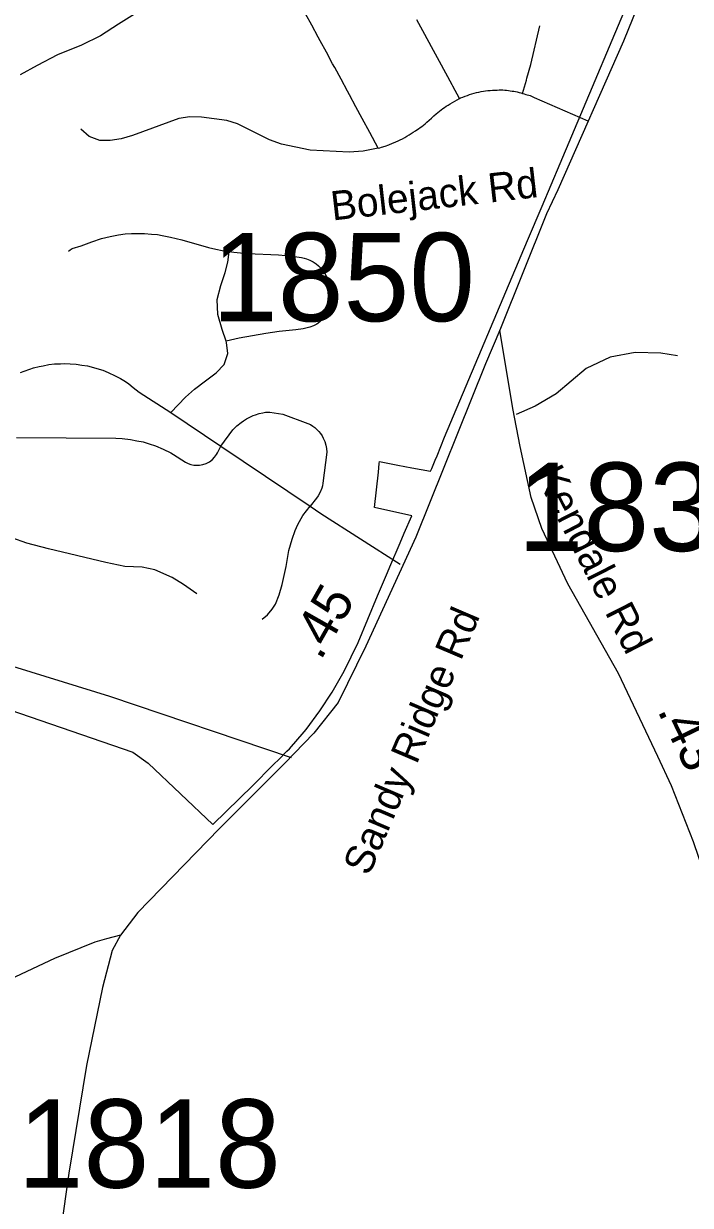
# Model space of a CAD drawing. Extents: x 1662474 to 1856135, y 779280 to 917889.
# Drawn here: x 1700653 to 1702825, y 841274 to 845124 of the extents above; entities that cross this region are included whole.
import ezdxf

# ---------------------------------------------------------------- set-up
doc = ezdxf.new("R2010")
doc.units = 0
for name, color, linetype in [('Cogo Default Point CELL', 7, 'Continuous'), ('Exist Boundary Political City Limit New', 7, 'Continuous'), ('Exist Hydrographic Misc Water Feature', 7, 'Continuous'), ('Exist Road Non-System Type 51', 7, 'Continuous'), ('Exist Road Non-System Type 51 Label', 7, 'Continuous'), ('Exist Road Secondary Mileage Tenths English Label', 7, 'Continuous'), ('Exist Road Secondary Type 51 Attributed', 7, 'Continuous'), ('Exist Road Secondary Type 51 Label', 7, 'Continuous'), ('Map Preparation Boundary City Limit Buffer Line', 7, 'Continuous')]:
    doc.layers.add(name, color=color, linetype=linetype)

msp = doc.modelspace()

# ---------------------------------------------------------------- linework, layer by layer
at = {"layer": 'Exist Boundary Political City Limit New'}
msp.add_lwpolyline([(1700271.9, 843003.2), (1701008.9, 842750.2), (1701058.6, 842714.9), (1701269.2, 842514.6), (1701399.5, 842642.3), (1701464, 842706.9), (1701470.4, 842713.3), (1701481.6, 842724.7), (1701510.6, 842753.8), (1701518.5, 842761.6), (1701566.4, 842816.6), (1701572.9, 842823.9), (1701617.9, 842884.7), (1701657.5, 842945.9), (1701697.1, 843014.8), (1701742.2, 843107.4), (1701805.4, 843260.2), (1701838, 843336.4), (1701845.5, 843353.9), (1701879.1, 843432.1), (1701892.8, 843463.9), (1701917.1, 843521), (1701795.6, 843547.4), (1701808.5, 843662.4), (1701811.6, 843690.6), (1701812.4, 843697.3), (1701872.4, 843686.2), (1701917.8, 843677.5), (1701978.8, 843665.8), (1701982.4, 843674.4), (1701993.8, 843701.6), (1701999.9, 843716.4), (1702023.6, 843777.2), (1702294.6, 844417.6), (1702341.8, 844529.1), (1702400.6, 844668.9), (1702675.1, 845321.9)], dxfattribs=at)
at = {"layer": 'Exist Hydrographic Misc Water Feature'}
for points in [[(1701022.8, 845161.1), (1700962.3, 845122.1), (1700903.6, 845084.7), (1700841.2, 845054), (1700762.9, 845022.8), (1700696.4, 844988.1), (1700641.9, 844958)], [(1701217.4, 843266.4), (1701173.9, 843296.9), (1701136.3, 843319.8), (1701080.5, 843344.7), (1701038.6, 843353), (1700982.6, 843355.7), (1700921, 843368.5), (1700733.4, 843413.3), (1700663.6, 843432), (1700613.9, 843448.6), (1700585.7, 843450.8), (1700535.8, 843451.8)]]:
    msp.add_lwpolyline(points, dxfattribs=at)
at = {"layer": 'Exist Road Non-System Type 51'}
msp.add_line((1701295.2, 843747.7), (1701585.8, 843551.9), dxfattribs=at)
for points in [[(1701807.4, 844718.2), (1701780.2, 844769.2), (1701755.6, 844815.4), (1701735.1, 844853.6), (1701714.8, 844892), (1701707.9, 844904.7), (1701687.1, 844942.9), (1701666.4, 844980.9), (1701659.4, 844993.7), (1701639.1, 845031.1), (1701618.9, 845068.4), (1701612.1, 845080.8), (1701591.6, 845119), (1701571.4, 845156.6)], [(1702072.8, 844880.2), (1702051, 844920.6), (1702048.6, 844924.9), (1702027.9, 844963.4), (1702007.6, 845001), (1702000.9, 845013.2), (1701981.4, 845048.7), (1701959.4, 845088.8), (1701952.9, 845100.4), (1701933.4, 845136.6)], [(1702278.2, 844897.2), (1702290.6, 844940.4), (1702292.5, 844947.1), (1702305.1, 844991.4), (1702334.4, 845117.6)], [(1702072.8, 844880.2), (1702076.6, 844882.2), (1702083.9, 844885.1), (1702091.1, 844887.9), (1702098.4, 844890.6), (1702105.9, 844893.1), (1702113.2, 844895.5), (1702120.6, 844897.8), (1702128.1, 844899.6), (1702135.5, 844901.4), (1702143, 844902.9), (1702150.5, 844904.1), (1702158, 844905.2), (1702165.6, 844906.2), (1702173.1, 844906.9), (1702180.8, 844907.5), (1702188.4, 844907.9), (1702196, 844908.1), (1702202, 844908.4), (1702208, 844908.4), (1702214.1, 844908.2), (1702220.1, 844907.9), (1702226, 844907.2), (1702232, 844906.6), (1702237.9, 844905.7), (1702243.9, 844904.7), (1702249.6, 844903.8), (1702255.5, 844902.8), (1702261.2, 844901.6), (1702266.9, 844900.4), (1702272.6, 844898.9), (1702278.2, 844897.2)], [(1701807.4, 844718.2), (1701812.9, 844719.9), (1701818.2, 844721.5), (1701830.4, 844725.6), (1701842.4, 844729.9), (1701854.4, 844734.4), (1701858.1, 844735.9), (1701865.5, 844739.1), (1701872.8, 844742.4), (1701880, 844745.9), (1701887.1, 844749.5), (1701894.2, 844753.2), (1701901.4, 844757.2), (1701908.4, 844761.5), (1701915.4, 844765.9), (1701922.2, 844770.4), (1701929, 844775), (1701933.4, 844777.8), (1701939.1, 844781.6), (1701944.9, 844785.5), (1701950.4, 844789.6), (1701955.9, 844793.9), (1701961.1, 844798.2), (1701966.4, 844802.9), (1701973.8, 844809.9), (1701981.2, 844816.8), (1701988.9, 844823.5), (1701996.6, 844830.2), (1702001.9, 844834.8), (1702007.2, 844839.1), (1702012.8, 844843.4), (1702018.4, 844847.4), (1702024, 844851.4), (1702029.8, 844855.2), (1702035.6, 844858.9), (1702042.9, 844863.4), (1702050.2, 844867.9), (1702057.6, 844872.1), (1702065.1, 844876.2), (1702072.8, 844880.2)], [(1702278.2, 844897.2), (1702283.6, 844895.6), (1702289, 844893.8), (1702293.6, 844892.6), (1702298.4, 844891.2), (1702302.9, 844889.7), (1702307.5, 844888), (1702312, 844886.2), (1702316.4, 844884.2), (1702490.6, 844807.9)], [(1701807.4, 844718.2), (1701759.2, 844708.5), (1701713, 844705.1), (1701585.9, 844711.9), (1701492.5, 844731.4), (1701454.1, 844746), (1701350.1, 844797.8), (1701314.6, 844809.2), (1701232.1, 844820.1), (1701194.4, 844820.9), (1701158.2, 844815.2), (1701007.6, 844760.1), (1700970.6, 844749.2), (1700934.2, 844743.5), (1700901.4, 844743.9), (1700866.6, 844756.1), (1700839.1, 844780.9)], [(1700798.9, 844383.2), (1700803.9, 844387.6), (1700810.8, 844391.4), (1700839.8, 844400.6), (1700875.4, 844413.8), (1700906.1, 844423.8), (1700934.6, 844431.1), (1700961.4, 844436.2), (1700983.8, 844439.1), (1701004.1, 844440.6), (1701023.4, 844441), (1701046.6, 844440.2), (1701069.5, 844438.9), (1701088.6, 844436.8), (1701104.5, 844434.1), (1701130.9, 844428.4), (1701168.1, 844419.4), (1701255.5, 844394.8), (1701278.6, 844389.3), (1701299.6, 844385.4), (1701322.6, 844381.9)], [(1701312.5, 844089.8), (1701299.6, 844128.1), (1701285.4, 844176.1), (1701283.1, 844225.9), (1701295.2, 844271.2), (1701309.2, 844313.2), (1701317.6, 844347.4), (1701322.6, 844381.2), (1701322.6, 844381.9)], [(1701322.6, 844381.9), (1701337.6, 844379.9), (1701358.8, 844377.6), (1701382.4, 844375.8), (1701483.1, 844371.1), (1701506.4, 844369), (1701527.5, 844366.2), (1701558.5, 844362.4), (1701567.1, 844360.5), (1701574.6, 844358.2), (1701585.5, 844353.6), (1701595.9, 844347.9), (1701605.4, 844341.6), (1701613.8, 844334.7), (1701620.9, 844327.4), (1701627.6, 844319.1), (1701633.8, 844310), (1701639.1, 844300.4), (1701643.4, 844291), (1701646.9, 844280.9), (1701649.8, 844270), (1701651.8, 844258.8), (1701653, 844247.2), (1701653.4, 844235.6), (1701652.8, 844224.4), (1701651.2, 844213.9), (1701648.4, 844200.8), (1701644.5, 844188.9), (1701639.9, 844178.5), (1701634.5, 844169.7), (1701627, 844160.7), (1701618, 844152.3), (1701607.9, 844145), (1701597.2, 844139.2), (1701585, 844134.9), (1701563.4, 844130.2), (1701540.1, 844126.6), (1701485.4, 844121.2), (1701442, 844114.9), (1701398.6, 844107.4), (1701355.5, 844099.1), (1701312.5, 844089.8)], [(1701132, 843856.9), (1701180.1, 843907.6), (1701210, 843932.9), (1701244.9, 843960.2), (1701279.8, 843986.5), (1701305.9, 844014.2), (1701317.8, 844049.2), (1701313.9, 844085.8), (1701312.5, 844089.8)], [(1702782.9, 844041.9), (1702728.8, 844050.6), (1702645.4, 844052.4), (1702564.2, 844037.4), (1702486, 844000.2), (1702388.1, 843918), (1702319.4, 843878.4), (1702257.1, 843851.1)], [(1700642.5, 843987.2), (1700654.9, 843992.5), (1700672.9, 843998.9), (1700685, 844002.5), (1700703.6, 844007.2), (1700716, 844009.6), (1700734.9, 844013.2), (1700753.8, 844015.7), (1700772.9, 844016.4), (1700785.5, 844016.7), (1700804.6, 844016.2), (1700823.9, 844014.4), (1700842.8, 844012), (1700861.4, 844009.1), (1700880, 844004.4), (1700898.4, 843998.9), (1700910.4, 843994.7), (1700927.8, 843987.6), (1700951.1, 843976.9), (1700967.9, 843967.9), (1700984.5, 843957.9), (1700995, 843950.9), (1701010.1, 843939.2), (1701029.6, 843923.2), (1701132, 843856.9), (1701295.2, 843747.7)], [(1701295.2, 843747.7), (1701334.9, 843800.7), (1701347.4, 843813.5), (1701361.1, 843825.1), (1701368.6, 843830.6), (1701378.6, 843836.7), (1701389.6, 843842.4), (1701400.5, 843847.4), (1701408.6, 843850), (1701420.1, 843854), (1701432, 843856.4), (1701441.1, 843858.2), (1701455.4, 843858.2), (1701469.2, 843856.4), (1701483.1, 843854.5), (1701497.1, 843851.4), (1701579.1, 843821.9), (1701587.1, 843817.8), (1701594.6, 843813), (1701601.5, 843808), (1701608.1, 843802), (1701614.4, 843795.7), (1701619.9, 843789.2), (1701624.9, 843781.8), (1701629.1, 843773.9), (1701634.1, 843762.9), (1701637.5, 843751.4), (1701639.6, 843739.8), (1701640.4, 843727.8), (1701627.8, 843626.7), (1701626.4, 843618.2), (1701624.4, 843610.7), (1701619.4, 843597.9), (1701612.5, 843585.5), (1701607.2, 843578.7), (1701585.8, 843551.9)], [(1700630.1, 843776.2), (1700953, 843773.7), (1700974, 843772.6), (1701001.2, 843769.4), (1701021.8, 843765.5), (1701042.5, 843761.4), (1701062.1, 843755.2), (1701081.9, 843748.8), (1701107.4, 843738.2), (1701132.2, 843725.6), (1701141.4, 843720.4), (1701180.5, 843695.9), (1701188.9, 843691.5), (1701197.9, 843688.4), (1701206.8, 843686.2), (1701216.2, 843685.5), (1701225.4, 843685.8), (1701236.9, 843687.9), (1701248, 843691.5), (1701258.5, 843697), (1701267.6, 843703.9), (1701275, 843711.4), (1701281.1, 843720.1), (1701284.8, 843725.9), (1701295.2, 843747.7)], [(1701429.6, 843183.7), (1701446.9, 843198.4), (1701462.4, 843217), (1701473.9, 843233.2), (1701485.2, 843262.9), (1701494.6, 843297), (1701508.1, 843355), (1701517, 843408), (1701528.2, 843444.8), (1701537.1, 843472.9), (1701546.1, 843492.9), (1701562.4, 843521.9), (1701585.8, 843551.9)], [(1701585.8, 843551.9), (1701621.4, 843528.2), (1701880, 843362.9)], [(1701525.6, 842732.5), (1700933.2, 842932.4), (1700255.4, 843141.4), (1700242.5, 843146.6), (1700233.4, 843151.1), (1700221, 843157.9), (1700203.9, 843169.8), (1700187.9, 843182.6), (1700180.5, 843189.9), (1700171.1, 843200.2), (1700162.6, 843211.2), (1700153, 843225.4), (1700130.9, 843266.9), (1700122.2, 843281.9), (1700112.4, 843296.5), (1700093.4, 843323), (1700065.4, 843356.4)]]:
    msp.add_lwpolyline(points, dxfattribs=at)
at = {"layer": 'Exist Road Secondary Type 51 Attributed'}
for points in [[(1703062, 845996.5), (1702983.9, 845904.7), (1702926.3, 845814.6), (1702806, 845557.9), (1702607.1, 845067.4), (1702393.7, 844582.8), (1702356.1, 844504.9), (1702204.4, 844125.7)], [(1702204.4, 844125.7), (1702157.9, 844015.5), (1701930.3, 843451), (1701767.2, 843096.1), (1701677.4, 842912.2), (1701598, 842813), (1701502.7, 842713.8), (1701290.3, 842500.5), (1701024.6, 842228.3), (1700968.9, 842154.1)], [(1702968.5, 842066.8), (1702834.9, 842458.7), (1702763, 842641.3), (1702719.2, 842736.2), (1702590.3, 843007.1), (1702426, 843298.9), (1702341, 843479.5), (1702306, 843580), (1702270.5, 843746.9), (1702247, 843869.8), (1702204.4, 844125.7)], [(1700968.9, 842154.1), (1700922.5, 842142), (1700884.5, 842131.8), (1700753.5, 842078.4), (1700477.5, 841948.5), (1700194.3, 841824.1), (1699997.6, 841739.5), (1699890.8, 841683.8), (1699789.2, 841631.9), (1699671.7, 841559.4), (1699214.1, 841216.3), (1699154, 841172.8), (1699106.3, 841139.6), (1699020, 841090.1), (1698968.2, 841069.4), (1698920.5, 841054.9), (1698815.5, 841035.4), (1698647.4, 841017), (1698478.9, 841005.5), (1698249.6, 840985.5), (1698098.8, 840966.6), (1697991.4, 840957.4)], [(1700968.9, 842154.1), (1700941.1, 842103.9), (1700909.5, 841984.2), (1700857.6, 841730.1), (1700799.9, 841379.1), (1700773.7, 841195.7), (1700768.4, 840959.9), (1700778.9, 840760.8), (1700805.1, 840462.1), (1700841.8, 840263), (1700860.2, 840107.7), (1700864.6, 840035.7), (1700874.3, 839910.9), (1700870.6, 839772.1)]]:
    msp.add_lwpolyline(points, dxfattribs=at)
at = {"layer": 'Map Preparation Boundary City Limit Buffer Line'}
msp.add_lwpolyline([(1700271.9, 843003.2), (1701008.9, 842750.2), (1701058.6, 842714.9), (1701269.2, 842514.6), (1701399.5, 842642.3), (1701464, 842706.9), (1701470.4, 842713.3), (1701481.6, 842724.7), (1701510.6, 842753.8), (1701518.5, 842761.6), (1701566.4, 842816.6), (1701572.9, 842823.9), (1701617.9, 842884.7), (1701657.5, 842945.9), (1701697.1, 843014.8), (1701742.2, 843107.4), (1701805.4, 843260.2), (1701838, 843336.4), (1701845.5, 843353.9), (1701879.1, 843432.1), (1701892.8, 843463.9), (1701917.1, 843521), (1701795.6, 843547.4), (1701808.5, 843662.4), (1701811.6, 843690.6), (1701812.4, 843697.3), (1701872.4, 843686.2), (1701917.8, 843677.5), (1701978.8, 843665.8), (1701982.4, 843674.4), (1701993.8, 843701.6), (1701999.9, 843716.4), (1702023.6, 843777.2), (1702294.6, 844417.6), (1702341.8, 844529.1), (1702400.6, 844668.9), (1702675.1, 845321.9)], dxfattribs=at)

# ---------------------------------------------------------------- texts
at = {"layer": 'Cogo Default Point CELL'}
for s, p in [('1850', (1701266.5, 844154.7)), ('1834', (1702262.2, 843406)), ('1818', (1700633.8, 841331.4))]:
    msp.add_text(s, height=288, dxfattribs=at).set_placement(p)
at = {"layer": 'Exist Road Non-System Type 51 Label'}
msp.add_text('Bolejack Rd', height=95, rotation=6.5124, dxfattribs=at).set_placement((1701658.9, 844482.6))
at = {"layer": 'Exist Road Secondary Mileage Tenths English Label'}
for s, rotation, p in [('.45', 60.4474, (1701620.5, 843046.5)), ('.43', 295.7959, (1702716, 842886.6))]:
    msp.add_text(s, height=125, rotation=rotation, dxfattribs=at).set_placement(p)
at = {"layer": 'Exist Road Secondary Type 51 Label'}
for s, rotation, p in [('Kendale Rd', 296.9663, (1702317.7, 843654.4)), ('Sandy Ridge Rd', 66.8935, (1701777.8, 842344.1))]:
    msp.add_text(s, height=95, rotation=rotation, dxfattribs=at).set_placement(p)

doc.saveas('drawing.dxf')
